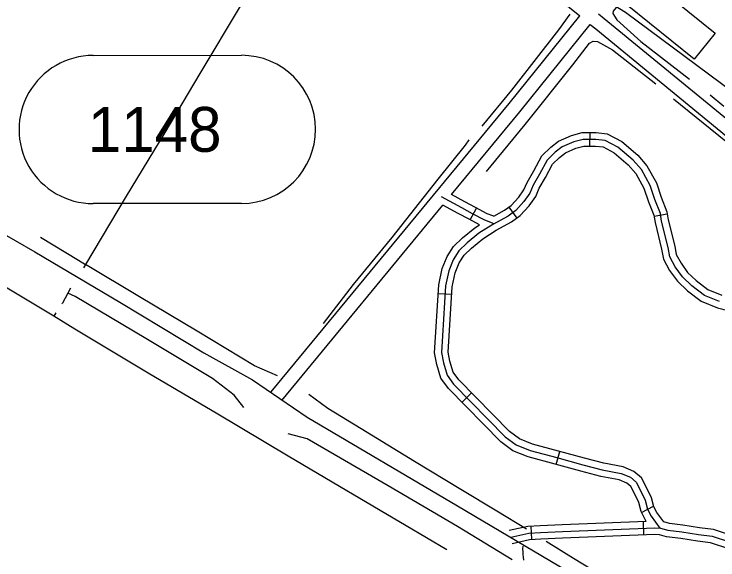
# Model space of a CAD drawing. Extents: x 3297753 to 3335611, y 652252 to 677623.
# Drawn here: x 3308808 to 3310374, y 658454 to 659670 of the extents above; entities that cross this region are included whole.
import ezdxf

# ---------------------------------------------------------------- set-up
doc = ezdxf.new("R2010")
doc.units = 0
for name, color, linetype in [('V-BLDG-OTLN', 7, 'Continuous'), ('V-ROAD-CNTR', 7, 'Continuous'), ('V-ROAD-IDEN', 7, 'Continuous'), ('V-SITE-OTLN', 7, 'Continuous'), ('V-TOPO-SHOR', 7, 'Continuous')]:
    doc.layers.add(name, color=color, linetype=linetype)

msp = doc.modelspace()

# ---------------------------------------------------------------- linework, layer by layer
at = {"layer": 'V-BLDG-OTLN'}
msp.add_lwpolyline([(3310219.3, 659748), (3310368.1, 659627.5), (3310321, 659569.3), (3310172.2, 659689.8)], close=True, dxfattribs=at)
at = {"layer": 'V-ROAD-CNTR'}
for p, q in [((3310088.7, 659405.8), (3310088.5, 659375.8)), ((3309822.9, 659211.3), (3309837, 659237.7)), ((3309908.8, 659239.9), (3309926.3, 659215.5)), ((3310261.4, 659224.4), (3310231.8, 659219.3)), ((3309751.4, 659047.7), (3309781.4, 659045.9)), ((3309804.4, 658804.9), (3309825.9, 658825.9)), ((3310014.1, 658666.7), (3310022.1, 658695.6)), ((3310204.3, 658559.6), (3310230.8, 658573.6)), ((3310209.4, 658509.5), (3310208.2, 658539.5)), ((3309959.7, 658499.1), (3309958.3, 658529.1))]:
    msp.add_line(p, q, dxfattribs=at)
for points in [[(3309611.5, 660034.2), (3310066.4, 659665.8)], [(3309380, 658828.3), (3309909.6, 659471), (3310066.4, 659665.8)], [(3310108.5, 659670.3), (3310121.2, 659660.1), (3310411.6, 659421.8), (3310481, 659368.7), (3310505.6, 659350.7)], [(3309781.2, 659268), (3309932.9, 659452), (3310089.7, 659646.9)], [(3310089.7, 659646.9), (3310102.2, 659636.8), (3310393, 659398.3), (3310463, 659344.7), (3310528.1, 659297.1), (3310598, 659247.8), (3310662.5, 659209.1), (3311502.6, 658719.2), (3312183.9, 658337.2)], [(3309875.4, 659219.7), (3309898.9, 659232.8), (3309914, 659243.6), (3309930.8, 659262), (3309942.4, 659278.2), (3309949.3, 659295.1), (3309964.1, 659320.5), (3309982, 659353.8), (3310002, 659373.4), (3310019.6, 659387), (3310048.1, 659399.5), (3310071.9, 659405.9), (3310103.4, 659405.8), (3310127.2, 659403.1), (3310160, 659386.1), (3310195.8, 659355.4), (3310216.2, 659332.1), (3310237.1, 659293.9), (3310247.8, 659261.9), (3310260.5, 659229.7), (3310263.5, 659211.9), (3310277.8, 659152.9), (3310281.5, 659134.2), (3310291.9, 659114.7), (3310306.5, 659094.3), (3310325.6, 659076.1), (3310351.5, 659056.5), (3310382.6, 659043.8)], [(3310053.1, 659385.3), (3310027.3, 659374), (3310011.9, 659362.1), (3309994.1, 659344.7), (3309977.1, 659313.2), (3309962.8, 659288.5), (3309955.6, 659270.9), (3309942.4, 659252.6), (3309924, 659232.3), (3309906.9, 659220.1), (3309873.1, 659201.3), (3309841.7, 659181.5), (3309815.8, 659160), (3309797.3, 659142.2), (3309784.8, 659122.7), (3309775, 659098.3), (3309767.5, 659064.6), (3309758.5, 658916), (3309763.1, 658893.1), (3309771.4, 658865.3), (3309785.8, 658845.3), (3309900.7, 658728.3), (3309925, 658710.5), (3309956.5, 658697.6), (3310015.7, 658681.8), (3310073.2, 658666.1), (3310116.8, 658654.8), (3310158.7, 658646.6), (3310179.2, 658638.2), (3310191.8, 658627.3), (3310200.2, 658611.6), (3310212.2, 658587.4), (3310217.3, 658567), (3310225.6, 658551.3), (3310245, 658525)], [(3310377.9, 659029.5), (3310344, 659043.3), (3310315.8, 659064.7), (3310295.1, 659084.4), (3310279.1, 659106.8), (3310267.2, 659129.1), (3310263.2, 659149.7), (3310248.8, 659208.9), (3310246, 659225.7), (3310233.7, 659256.7), (3310223.3, 659287.8), (3310203.8, 659323.5), (3310185.2, 659344.7), (3310151.6, 659373.6), (3310122.8, 659388.5), (3310102.5, 659390.8), (3310073.8, 659390.9), (3310053.1, 659385.3)], [(3310253.8, 658538.4), (3310238.3, 658559.3), (3310231.4, 658572.4), (3310226.3, 658592.6), (3310213.5, 658618.4), (3310203.8, 658636.8), (3310187.2, 658651.1), (3310163.1, 658661.1), (3310120.1, 658669.4), (3310077.1, 658680.6), (3310019.6, 658696.3), (3309961.3, 658711.9), (3309932.4, 658723.7), (3309910.5, 658739.7), (3309797.3, 658855), (3309785, 658872), (3309777.7, 658896.7), (3309773.6, 658917), (3309782.4, 659062.5), (3309789.4, 659093.8), (3309798.2, 659115.8), (3309809, 659132.7), (3309825.8, 659148.8), (3309850.6, 659169.4), (3309880.8, 659188.4), (3309915, 659207.4), (3309934, 659221.1), (3309954.1, 659243.1), (3309968.8, 659263.6), (3309976.2, 659281.8), (3309990.2, 659305.8), (3310006.2, 659335.6), (3310021.8, 659350.7), (3310035, 659361), (3310058.1, 659371.1), (3310075.8, 659375.9), (3310101.6, 659375.8), (3310118.3, 659373.9), (3310143.1, 659361.1), (3310174.6, 659334), (3310191.4, 659314.8), (3310209.5, 659281.8), (3310219.6, 659251.6), (3310231.4, 659221.6), (3310234.2, 659205.8), (3310248.5, 659146.5), (3310252.9, 659124), (3310266.3, 659098.8), (3310283.8, 659074.6), (3310306.1, 659053.2), (3310336.5, 659030.2), (3310373.2, 659015.3), (3310422.4, 659002.6)], [(3309758.1, 659263.6), (3309803.3, 659238.9), (3309827.2, 659225.9), (3309854.2, 659211.5), (3309875.3, 659203.7)], [(3309875.4, 659219.7), (3309860.4, 659225.2), (3309834.3, 659239.2), (3309810.5, 659252), (3309781.2, 659268)], [(3309403.2, 658809.3), (3309761.8, 659244.5)], [(3309843.4, 659200.3), (3309820.1, 659212.7), (3309796.2, 659225.7), (3309761.8, 659244.5)], [(3310214.7, 658539.8), (3310203.2, 658561.6), (3310198, 658582.1), (3310186.8, 658604.7), (3310179.9, 658617.8), (3310171.3, 658625.2), (3310154.4, 658632.2), (3310113.5, 658640.1), (3310069.3, 658651.6), (3310011.8, 658667.3), (3309951.7, 658683.4), (3309917.7, 658697.3), (3309890.9, 658716.9), (3309774.3, 658835.6), (3309757.7, 658858.5), (3309748.5, 658889.5), (3309743.4, 658914.9), (3309752.6, 659066.7), (3309760.7, 659102.8), (3309771.4, 659129.6), (3309785.6, 659151.8), (3309805.8, 659171.2), (3309832.9, 659193.7), (3309843.4, 659200.3)], [(3308765.2, 659190.9), (3308853.9, 659140.2), (3309042.8, 659028.3), (3309230.2, 658915.2), (3309338.3, 658855.1), (3309460, 658772.1), (3309794.8, 658574.7), (3310245.5, 658307), (3310331.6, 658260.6), (3310415.7, 658215.9)], [(3310214.7, 658539.8), (3310027.2, 658532.1), (3309978.2, 658530), (3309950.8, 658528.7), (3309909.5, 658519.2)], [(3310406.4, 658507.8), (3310364.3, 658521.5), (3310332.9, 658525.1), (3310295.8, 658531.1), (3310266, 658534.7), (3310253.8, 658538.4)], [(3309912.9, 658504.6), (3309952.9, 658513.8), (3309978.9, 658515), (3310027.9, 658517.1), (3310233.7, 658525.5), (3310246.4, 658524.9), (3310262.9, 658520), (3310293.7, 658516.2), (3310330.9, 658510.3), (3310361, 658506.8), (3310402.4, 658493.3)], [(3310398.4, 658478.8), (3310357.8, 658492.1), (3310328.9, 658495.4), (3310291.6, 658501.4), (3310259.9, 658505.3), (3310243.9, 658510), (3310233.6, 658510.5), (3310028.5, 658502.1), (3309979.6, 658500.1), (3309955, 658498.9), (3309916.3, 658490)], [(3309939.6, 658484.5), (3309939.5, 658478.3), (3309939.6, 658472.1), (3309939.9, 658465.9), (3309940.3, 658459.7), (3309941, 658453.6)]]:
    msp.add_lwpolyline(points, dxfattribs=at)
at = {"layer": 'V-ROAD-IDEN'}
for p, q in [((3308983.5, 659577.8), (3309313.5, 659578.1)), ((3308983.5, 659577.8), (3309313.5, 659578.1)), ((3308983.5, 659577.8), (3308983.5, 659577.8)), ((3309313.8, 659248.1), (3308983.8, 659247.8)), ((3309313.8, 659248.1), (3308983.8, 659247.8))]:
    msp.add_line(p, q, dxfattribs=at)
for centre, start, end in [((3308983.6, 659412.8), 90.0584, 270.0584), ((3308983.6, 659412.8), 90.0584, 270.0584), ((3309313.6, 659413.1), 270.0584, 90.0584), ((3309313.6, 659413.1), 270.0584, 90.0584)]:
    msp.add_arc(centre, 165, start, end, dxfattribs=at)
at = {"layer": 'V-SITE-OTLN'}
msp.add_lwpolyline([(3310485.7, 659437.6), (3310168.1, 659673.2), (3310122.7, 659702.4), (3309893.1, 659850.2), (3309647.5, 660044.3), (3309485.9, 659895.1), (3309036.5, 660254.8), (3308662.5, 660464.2), (3308627.9, 660502.8), (3308572.3, 660565), (3308019.5, 661011.4), (3307955.3, 661064), (3308281.9, 661527.8), (3308422.9, 661688.1)], dxfattribs=at)
at = {"layer": 'V-TOPO-SHOR'}
for p, q in [((3310356.5, 659490.3), (3310387.1, 659464.8)), ((3308900.9, 659004.3), (3308895.9, 658996.6))]:
    msp.add_line(p, q, dxfattribs=at)
for points in [[(3309393.5, 659823.4), (3309311.1, 659687.7), (3309221.3, 659537.8), (3309143, 659406.4), (3309057.1, 659264.2), (3308966.9, 659112.1), (3308961.9, 659104.3)], [(3310247.8, 659804.8), (3310177.8, 659722.7), (3310140.7, 659676.3), (3310140.1, 659671.4), (3310148.8, 659656.9), (3310202.4, 659609.1), (3310311, 659524.8)], [(3309849.4, 659420), (3309915.6, 659500.1), (3310019.9, 659634.6), (3310044.9, 659669.7)], [(3309859, 659319.1), (3309945.3, 659424), (3310051.1, 659557), (3310088.5, 659604.9), (3310096.7, 659609.3), (3310106.2, 659608.5), (3310139.5, 659590.2), (3310236.2, 659514.7)], [(3310274.9, 659481.1), (3310391.3, 659386.9), (3310467, 659330.3), (3310512.6, 659300.5)], [(3309496.5, 658980.7), (3309563, 659067.2), (3309649.3, 659172.1), (3309751.4, 659302), (3309812.1, 659378.2), (3309820.5, 659390.1)], [(3309770.4, 658476.2), (3309680.1, 658530.1), (3309548.3, 658607.7), (3309417.3, 658685.2), (3309257.1, 658780.8), (3309109.9, 658867.7), (3308943.1, 658968), (3308895.9, 658996.6), (3308788.6, 659061.8), (3308644.4, 659149.9), (3308546.1, 659205.8), (3308493.7, 659231.4), (3308422.1, 659265.5), (3308382.4, 659280.9), (3308363.3, 659288.6), (3308351, 659293.6)], [(3308866.1, 659173.3), (3308950.7, 659121.5), (3308966.9, 659112.1)], [(3309394, 658864.1), (3309342.8, 658886), (3309214.8, 658963.3), (3309086.4, 659039.8), (3308966.9, 659112.1)], [(3308932.9, 659059.5), (3308926.9, 659048.3), (3308915.2, 659026), (3308914, 659024.3)], [(3309319, 658793.3), (3309297.1, 658820.9), (3309249.2, 658858.3), (3309100.8, 658947.5), (3308943.6, 659040.5), (3308926.9, 659048.3)], [(3309948.1, 658522.7), (3309882.3, 658562.6), (3309802, 658611.1), (3309698.6, 658672.9), (3309580.2, 658746.3), (3309505.6, 658791.3), (3309463.6, 658822.1)], [(3309916.1, 658454.2), (3309794.2, 658528.3), (3309640.2, 658619.1), (3309460, 658723.5), (3309417.4, 658734.7)], [(3310376.6, 658264.6), (3310287.6, 658314), (3310156.5, 658393.8), (3310052.7, 658457.1), (3309991.9, 658495.3)]]:
    msp.add_lwpolyline(points, dxfattribs=at)

# ---------------------------------------------------------------- texts
at = {"layer": 'V-ROAD-IDEN'}
msp.add_text('1148', height=100, rotation=0.0584, dxfattribs=at).set_placement((3308971.9, 659362.8))

doc.saveas('drawing.dxf')
